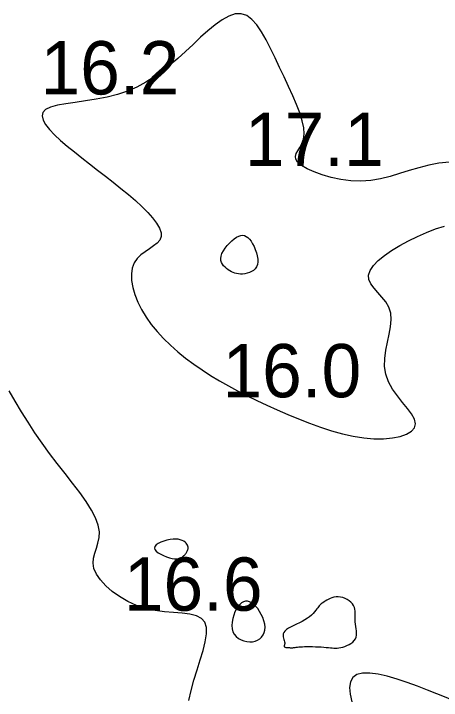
# Model space of a CAD drawing. Extents: x 3040093 to 3056816, y 408076 to 509144.
# Drawn here: x 3045513.5 to 3045553.5, y 434182.4 to 434246.8 of the extents above; entities that cross this region are included whole.
import ezdxf

# ---------------------------------------------------------------- set-up
doc = ezdxf.new("R2010")
doc.units = 0
doc.layers.add('V-CHAN-CONT-EL17', color=7, linetype='Continuous')
doc.layers.add('V-TOPO-SOUN-0610', color=7, linetype='Continuous')

msp = doc.modelspace()

# ---------------------------------------------------------------- linework, layer by layer
at = {"layer": 'V-CHAN-CONT-EL17'}
for points in [[(3045554.302, 434232.897), (3045553.32, 434232.782), (3045552.367, 434232.596), (3045551.439, 434232.358), (3045550.529, 434232.091), (3045549.631, 434231.816), (3045548.737, 434231.558), (3045547.84, 434231.339), (3045546.934, 434231.181), (3045546.012, 434231.107), (3045545.072, 434231.133), (3045544.135, 434231.25), (3045543.228, 434231.44), (3045542.378, 434231.685), (3045541.61, 434231.97), (3045540.952, 434232.276), (3045540.43, 434232.587), (3045540.07, 434232.886), (3045539.889, 434233.162), (3045539.857, 434233.423), (3045539.939, 434233.686), (3045540.093, 434233.964), (3045540.284, 434234.273), (3045540.471, 434234.629), (3045540.617, 434235.046), (3045540.684, 434235.539), (3045540.641, 434236.119), (3045540.496, 434236.779), (3045540.265, 434237.507), (3045539.963, 434238.292), (3045539.608, 434239.124), (3045539.213, 434239.99), (3045538.796, 434240.879), (3045538.372, 434241.78), (3045537.954, 434242.678), (3045537.539, 434243.552), (3045537.121, 434244.374), (3045536.694, 434245.119), (3045536.251, 434245.761), (3045535.788, 434246.274), (3045535.297, 434246.633), (3045534.773, 434246.811), (3045534.211, 434246.791), (3045533.615, 434246.595), (3045532.988, 434246.248), (3045532.336, 434245.781), (3045531.663, 434245.222), (3045530.973, 434244.598), (3045530.272, 434243.94), (3045529.563, 434243.274), (3045528.85, 434242.626), (3045528.128, 434242.007), (3045527.389, 434241.421), (3045526.625, 434240.877), (3045525.83, 434240.379), (3045524.997, 434239.935), (3045524.117, 434239.55), (3045523.184, 434239.231), (3045522.198, 434238.981), (3045521.185, 434238.786), (3045520.18, 434238.629), (3045519.215, 434238.494), (3045518.325, 434238.364), (3045517.544, 434238.221), (3045516.904, 434238.049), (3045516.441, 434237.83), (3045516.179, 434237.552), (3045516.106, 434237.218), (3045516.201, 434236.833), (3045516.443, 434236.405), (3045516.812, 434235.94), (3045517.287, 434235.445), (3045517.846, 434234.925), (3045518.47, 434234.389), (3045519.139, 434233.841), (3045519.841, 434233.285), (3045520.566, 434232.721), (3045521.306, 434232.152), (3045522.049, 434231.579), (3045522.786, 434231.003), (3045523.506, 434230.427), (3045524.201, 434229.853), (3045524.86, 434229.282), (3045525.468, 434228.72), (3045526.012, 434228.174), (3045526.478, 434227.65), (3045526.852, 434227.154), (3045527.119, 434226.692), (3045527.265, 434226.272), (3045527.276, 434225.899), (3045527.145, 434225.576), (3045526.898, 434225.29), (3045526.565, 434225.025), (3045526.18, 434224.764), (3045525.772, 434224.49), (3045525.376, 434224.188), (3045525.022, 434223.84), (3045524.743, 434223.431), (3045524.564, 434222.948), (3045524.486, 434222.398), (3045524.505, 434221.793), (3045524.614, 434221.145), (3045524.81, 434220.466), (3045525.087, 434219.767), (3045525.439, 434219.061), (3045525.862, 434218.358), (3045526.351, 434217.67), (3045526.899, 434216.999), (3045527.501, 434216.346), (3045528.151, 434215.712), (3045528.842, 434215.099), (3045529.57, 434214.508), (3045530.328, 434213.939), (3045531.11, 434213.394), (3045531.912, 434212.874), (3045532.734, 434212.376), (3045533.576, 434211.896), (3045534.441, 434211.431), (3045535.329, 434210.979), (3045536.241, 434210.535), (3045537.18, 434210.097), (3045538.146, 434209.662), (3045539.139, 434209.227), (3045540.153, 434208.802), (3045541.181, 434208.397), (3045542.216, 434208.021), (3045543.25, 434207.685), (3045544.275, 434207.4), (3045545.285, 434207.175), (3045546.272, 434207.02), (3045547.227, 434206.945), (3045548.128, 434206.946), (3045548.953, 434207.021), (3045549.679, 434207.165), (3045550.283, 434207.374), (3045550.742, 434207.644), (3045551.032, 434207.972), (3045551.132, 434208.354), (3045551.03, 434208.785), (3045550.761, 434209.264), (3045550.374, 434209.788), (3045549.916, 434210.353), (3045549.435, 434210.959), (3045548.979, 434211.602), (3045548.594, 434212.28), (3045548.33, 434212.99), (3045548.219, 434213.728), (3045548.236, 434214.485), (3045548.341, 434215.248), (3045548.495, 434216.004), (3045548.658, 434216.743), (3045548.79, 434217.452), (3045548.852, 434218.119), (3045548.804, 434218.733), (3045548.621, 434219.284), (3045548.33, 434219.782), (3045547.975, 434220.237), (3045547.598, 434220.661), (3045547.242, 434221.067), (3045546.948, 434221.464), (3045546.761, 434221.866), (3045546.722, 434222.284), (3045546.862, 434222.725), (3045547.171, 434223.187), (3045547.626, 434223.66), (3045548.204, 434224.137), (3045548.882, 434224.61), (3045549.639, 434225.071), (3045550.452, 434225.512), (3045551.297, 434225.926), (3045552.156, 434226.304), (3045553.012, 434226.632), (3045553.856, 434226.897)], [(3045529.873, 434182.378), (3045530.079, 434183.33), (3045530.341, 434184.295), (3045530.636, 434185.255), (3045530.934, 434186.189), (3045531.204, 434187.076), (3045531.415, 434187.896), (3045531.536, 434188.627), (3045531.536, 434189.25), (3045531.384, 434189.743), (3045531.058, 434190.095), (3045530.576, 434190.329), (3045529.962, 434190.476), (3045529.242, 434190.568), (3045528.442, 434190.638), (3045527.589, 434190.716), (3045526.706, 434190.835), (3045525.822, 434191.027), (3045524.958, 434191.315), (3045524.135, 434191.689), (3045523.368, 434192.133), (3045522.675, 434192.628), (3045522.073, 434193.158), (3045521.578, 434193.704), (3045521.207, 434194.249), (3045520.977, 434194.776), (3045520.896, 434195.272), (3045520.933, 434195.744), (3045521.048, 434196.207), (3045521.2, 434196.674), (3045521.35, 434197.156), (3045521.457, 434197.669), (3045521.482, 434198.224), (3045521.383, 434198.836), (3045521.132, 434199.513), (3045520.742, 434200.251), (3045520.236, 434201.045), (3045519.639, 434201.885), (3045518.975, 434202.765), (3045518.266, 434203.677), (3045517.537, 434204.614), (3045516.813, 434205.569), (3045516.112, 434206.535), (3045515.438, 434207.508), (3045514.792, 434208.487), (3045514.173, 434209.47), (3045513.58, 434210.453), (3045513.015, 434211.435)], [(3045554.81, 434182.321), (3045553.985, 434182.655), (3045553.131, 434183.003), (3045552.239, 434183.361), (3045551.305, 434183.725), (3045550.348, 434184.077), (3045549.396, 434184.396), (3045548.474, 434184.664), (3045547.61, 434184.861), (3045546.829, 434184.967), (3045546.158, 434184.962), (3045545.623, 434184.826), (3045545.244, 434184.546), (3045545.018, 434184.134), (3045544.934, 434183.606), (3045544.983, 434182.982), (3045545.153, 434182.279)]]:
    msp.add_lwpolyline(points, dxfattribs=at)
for points in [[(3045533.407, 434222.905), (3045533.261, 434223.026), (3045533.128, 434223.16), (3045533.014, 434223.308), (3045532.927, 434223.472), (3045532.873, 434223.652), (3045532.859, 434223.851), (3045532.892, 434224.069), (3045532.977, 434224.306), (3045533.107, 434224.556), (3045533.273, 434224.809), (3045533.467, 434225.059), (3045533.68, 434225.296), (3045533.903, 434225.512), (3045534.129, 434225.698), (3045534.348, 434225.848), (3045534.552, 434225.952), (3045534.744, 434226.012), (3045534.923, 434226.028), (3045535.092, 434226), (3045535.252, 434225.929), (3045535.406, 434225.816), (3045535.556, 434225.662), (3045535.702, 434225.467), (3045535.845, 434225.234), (3045535.981, 434224.971), (3045536.104, 434224.686), (3045536.207, 434224.391), (3045536.285, 434224.093), (3045536.33, 434223.803), (3045536.338, 434223.529), (3045536.302, 434223.282), (3045536.219, 434223.068), (3045536.093, 434222.888), (3045535.933, 434222.739), (3045535.747, 434222.62), (3045535.544, 434222.527), (3045535.33, 434222.46), (3045535.114, 434222.416), (3045534.904, 434222.393), (3045534.707, 434222.388), (3045534.522, 434222.402), (3045534.346, 434222.432), (3045534.18, 434222.478), (3045534.02, 434222.538), (3045533.864, 434222.612), (3045533.711, 434222.698), (3045533.559, 434222.796)], [(3045529.412, 434195.979), (3045529.47, 434196.037), (3045529.522, 434196.095), (3045529.57, 434196.154), (3045529.614, 434196.213), (3045529.654, 434196.274), (3045529.69, 434196.337), (3045529.723, 434196.403), (3045529.753, 434196.473), (3045529.778, 434196.546), (3045529.795, 434196.622), (3045529.802, 434196.701), (3045529.797, 434196.784), (3045529.778, 434196.87), (3045529.742, 434196.959), (3045529.686, 434197.051), (3045529.61, 434197.145), (3045529.511, 434197.238), (3045529.388, 434197.325), (3045529.241, 434197.402), (3045529.069, 434197.466), (3045528.87, 434197.511), (3045528.644, 434197.533), (3045528.39, 434197.529), (3045528.109, 434197.496), (3045527.814, 434197.435), (3045527.522, 434197.35), (3045527.247, 434197.245), (3045527.007, 434197.123), (3045526.815, 434196.988), (3045526.689, 434196.843), (3045526.644, 434196.692), (3045526.69, 434196.538), (3045526.816, 434196.386), (3045527.006, 434196.239), (3045527.241, 434196.101), (3045527.507, 434195.976), (3045527.785, 434195.868), (3045528.059, 434195.781), (3045528.312, 434195.718), (3045528.531, 434195.683), (3045528.717, 434195.672), (3045528.873, 434195.683), (3045529.003, 434195.711), (3045529.112, 434195.752), (3045529.204, 434195.803), (3045529.282, 434195.861), (3045529.35, 434195.92)], [(3045536.088, 434187.957), (3045536.316, 434188.051), (3045536.519, 434188.18), (3045536.693, 434188.343), (3045536.834, 434188.535), (3045536.937, 434188.756), (3045537, 434189.001), (3045537.017, 434189.27), (3045536.987, 434189.558), (3045536.915, 434189.858), (3045536.806, 434190.161), (3045536.667, 434190.459), (3045536.505, 434190.742), (3045536.325, 434191.003), (3045536.133, 434191.232), (3045535.937, 434191.421), (3045535.742, 434191.563), (3045535.549, 434191.657), (3045535.359, 434191.702), (3045535.173, 434191.699), (3045534.992, 434191.648), (3045534.817, 434191.55), (3045534.648, 434191.404), (3045534.487, 434191.211), (3045534.335, 434190.972), (3045534.197, 434190.697), (3045534.079, 434190.395), (3045533.988, 434190.076), (3045533.929, 434189.752), (3045533.909, 434189.431), (3045533.933, 434189.126), (3045534.007, 434188.845), (3045534.135, 434188.597), (3045534.311, 434188.385), (3045534.524, 434188.21), (3045534.766, 434188.071), (3045535.028, 434187.971), (3045535.3, 434187.908), (3045535.574, 434187.885), (3045535.839, 434187.901)], [(3045539.375, 434187.343), (3045539.422, 434187.341), (3045539.464, 434187.338), (3045539.504, 434187.336), (3045539.545, 434187.336), (3045539.588, 434187.337), (3045539.636, 434187.341), (3045539.693, 434187.348), (3045539.761, 434187.358), (3045539.841, 434187.37), (3045539.936, 434187.384), (3045540.049, 434187.399), (3045540.181, 434187.413), (3045540.335, 434187.426), (3045540.513, 434187.436), (3045540.716, 434187.443), (3045540.946, 434187.447), (3045541.198, 434187.446), (3045541.463, 434187.442), (3045541.736, 434187.434), (3045542.009, 434187.423), (3045542.275, 434187.41), (3045542.528, 434187.393), (3045542.76, 434187.375), (3045542.966, 434187.355), (3045543.151, 434187.335), (3045543.318, 434187.317), (3045543.476, 434187.305), (3045543.628, 434187.299), (3045543.781, 434187.304), (3045543.94, 434187.32), (3045544.111, 434187.351), (3045544.297, 434187.398), (3045544.493, 434187.461), (3045544.693, 434187.541), (3045544.889, 434187.636), (3045545.072, 434187.747), (3045545.238, 434187.873), (3045545.377, 434188.014), (3045545.483, 434188.171), (3045545.55, 434188.341), (3045545.584, 434188.524), (3045545.592, 434188.717), (3045545.58, 434188.918), (3045545.555, 434189.125), (3045545.525, 434189.335), (3045545.496, 434189.547), (3045545.476, 434189.759), (3045545.468, 434189.967), (3045545.47, 434190.172), (3045545.474, 434190.373), (3045545.475, 434190.569), (3045545.466, 434190.759), (3045545.44, 434190.943), (3045545.392, 434191.121), (3045545.315, 434191.291), (3045545.205, 434191.452), (3045545.064, 434191.603), (3045544.899, 434191.74), (3045544.714, 434191.86), (3045544.515, 434191.96), (3045544.307, 434192.038), (3045544.094, 434192.09), (3045543.883, 434192.114), (3045543.677, 434192.108), (3045543.479, 434192.076), (3045543.291, 434192.023), (3045543.113, 434191.954), (3045542.948, 434191.876), (3045542.798, 434191.792), (3045542.663, 434191.709), (3045542.545, 434191.632), (3045542.446, 434191.565), (3045542.361, 434191.504), (3045542.287, 434191.448), (3045542.221, 434191.391), (3045542.158, 434191.33), (3045542.095, 434191.262), (3045542.027, 434191.182), (3045541.952, 434191.088), (3045541.864, 434190.976), (3045541.763, 434190.848), (3045541.646, 434190.709), (3045541.512, 434190.561), (3045541.358, 434190.407), (3045541.182, 434190.252), (3045540.983, 434190.098), (3045540.76, 434189.948), (3045540.511, 434189.806), (3045540.246, 434189.67), (3045539.974, 434189.539), (3045539.705, 434189.412), (3045539.451, 434189.286), (3045539.221, 434189.162), (3045539.025, 434189.036), (3045538.873, 434188.907), (3045538.774, 434188.775), (3045538.72, 434188.641), (3045538.702, 434188.507), (3045538.712, 434188.374), (3045538.74, 434188.245), (3045538.778, 434188.123), (3045538.816, 434188.007), (3045538.844, 434187.902), (3045538.857, 434187.807), (3045538.857, 434187.724), (3045538.847, 434187.651), (3045538.834, 434187.588), (3045538.82, 434187.534), (3045538.812, 434187.489), (3045538.814, 434187.452), (3045538.829, 434187.422), (3045538.863, 434187.399), (3045538.911, 434187.381), (3045538.971, 434187.369), (3045539.04, 434187.36), (3045539.112, 434187.354), (3045539.186, 434187.351), (3045539.256, 434187.348), (3045539.32, 434187.346)]]:
    msp.add_lwpolyline(points, close=True, dxfattribs=at)

# ---------------------------------------------------------------- texts
at = {"layer": 'V-TOPO-SOUN-0610'}
for s, p in [('16.2 ', (3045515.963, 434239.24)), ('17.1 ', (3045535.123, 434232.54)), ('16.0 ', (3045533.023, 434210.83)), ('16.6 ', (3045523.773, 434190.81))]:
    msp.add_text(s, height=5, dxfattribs=at).set_placement(p)

doc.saveas('drawing.dxf')
